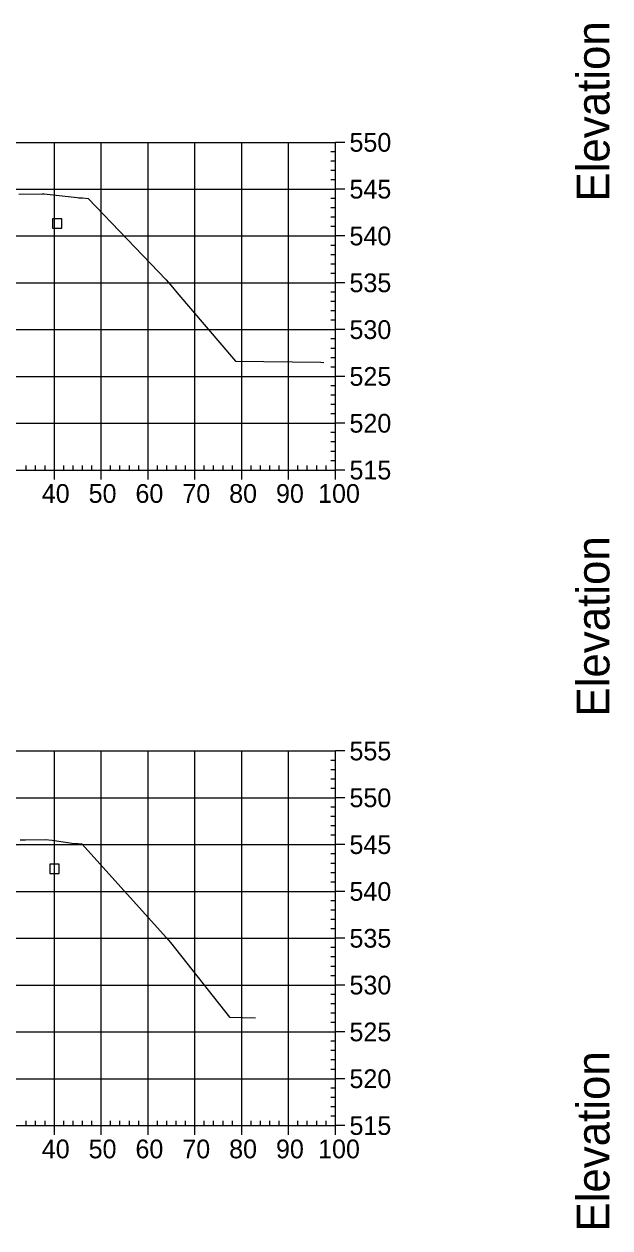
# Model space of a CAD drawing. Extents: x 704834 to 709892, y 372981 to 377533.
# Drawn here: x 707063.4 to 707188.5, y 376159 to 376416.1 of the extents above; entities that cross this region are included whole.
import ezdxf

# ---------------------------------------------------------------- set-up
doc = ezdxf.new("R2010")
doc.units = 0
for name, color, linetype in [('4', 7, 'Continuous'), ('57', 7, 'Continuous'), ('60', 7, 'Continuous'), ('Existing', 7, 'Continuous')]:
    doc.layers.add(name, color=color, linetype=linetype)

msp = doc.modelspace()

# ---------------------------------------------------------------- linework, layer by layer
at = {"layer": '4'}
for points in [[(707069.47, 376372.51), (707071.47, 376372.51), (707071.47, 376374.51), (707069.47, 376374.51)], [(707068.96, 376234.67), (707070.96, 376234.67), (707070.96, 376236.67), (707068.96, 376236.67)]]:
    msp.add_lwpolyline(points, close=True, dxfattribs=at)
at = {"layer": '57'}
for p, q in [((706929.91, 376390.82), (707129.91, 376390.82)), ((707069.91, 376320.82), (707069.91, 376390.82)), ((707079.91, 376320.82), (707079.91, 376390.82)), ((707089.91, 376320.82), (707089.91, 376390.82)), ((707099.91, 376320.82), (707099.91, 376390.82)), ((707109.91, 376320.82), (707109.91, 376390.82)), ((707119.91, 376320.82), (707119.91, 376390.82)), ((707129.91, 376320.82), (707129.91, 376390.82)), ((707129.91, 376320.82), (707129.91, 376390.82)), ((707131.91, 376390.82), (707129.91, 376390.82)), ((707129.91, 376388.82), (707128.91, 376388.82)), ((707129.91, 376386.82), (707128.91, 376386.82)), ((707129.91, 376384.82), (707128.91, 376384.82)), ((707129.91, 376382.82), (707128.91, 376382.82)), ((706929.91, 376380.82), (707129.91, 376380.82)), ((707131.91, 376380.82), (707129.91, 376380.82)), ((707129.91, 376378.82), (707128.91, 376378.82)), ((707129.91, 376376.82), (707128.91, 376376.82)), ((707129.91, 376374.82), (707128.91, 376374.82)), ((707129.91, 376372.82), (707128.91, 376372.82)), ((706929.91, 376370.82), (707129.91, 376370.82)), ((707129.91, 376368.82), (707128.91, 376368.82)), ((707131.91, 376370.82), (707129.91, 376370.82)), ((707129.91, 376366.82), (707128.91, 376366.82)), ((707129.91, 376364.82), (707128.91, 376364.82)), ((707129.91, 376362.82), (707128.91, 376362.82)), ((706929.91, 376360.82), (707129.91, 376360.82)), ((707129.91, 376358.82), (707128.91, 376358.82)), ((707131.91, 376360.82), (707129.91, 376360.82)), ((707129.91, 376356.82), (707128.91, 376356.82)), ((707129.91, 376354.82), (707128.91, 376354.82)), ((706929.91, 376350.82), (707129.91, 376350.82)), ((707129.91, 376352.82), (707128.91, 376352.82)), ((707131.91, 376350.82), (707129.91, 376350.82)), ((707129.91, 376348.82), (707128.91, 376348.82)), ((707129.91, 376346.82), (707128.91, 376346.82)), ((707129.91, 376344.82), (707128.91, 376344.82)), ((706929.91, 376340.82), (707129.91, 376340.82)), ((707129.91, 376342.82), (707128.91, 376342.82)), ((707131.91, 376340.82), (707129.91, 376340.82)), ((707129.91, 376338.82), (707128.91, 376338.82)), ((707129.91, 376336.82), (707128.91, 376336.82)), ((707129.91, 376334.82), (707128.91, 376334.82)), ((707129.91, 376332.82), (707128.91, 376332.82)), ((706929.91, 376330.82), (707129.91, 376330.82)), ((707131.91, 376330.82), (707129.91, 376330.82)), ((707129.91, 376328.82), (707128.91, 376328.82)), ((707129.91, 376326.82), (707128.91, 376326.82)), ((707129.91, 376324.82), (707128.91, 376324.82)), ((707129.91, 376322.82), (707128.91, 376322.82)), ((706929.91, 376320.82), (707129.91, 376320.82)), ((706929.91, 376320.82), (707129.91, 376320.82)), ((707063.91, 376320.82), (707063.91, 376321.82)), ((707065.91, 376320.82), (707065.91, 376321.82)), ((707067.91, 376320.82), (707067.91, 376321.82)), ((707069.91, 376318.82), (707069.91, 376320.82)), ((707071.91, 376320.82), (707071.91, 376321.82)), ((707073.91, 376320.82), (707073.91, 376321.82)), ((707075.91, 376320.82), (707075.91, 376321.82)), ((707077.91, 376320.82), (707077.91, 376321.82)), ((707079.91, 376318.82), (707079.91, 376320.82)), ((707081.91, 376320.82), (707081.91, 376321.82)), ((707083.91, 376320.82), (707083.91, 376321.82)), ((707085.91, 376320.82), (707085.91, 376321.82)), ((707087.91, 376320.82), (707087.91, 376321.82)), ((707089.91, 376318.82), (707089.91, 376320.82)), ((707091.91, 376320.82), (707091.91, 376321.82)), ((707093.91, 376320.82), (707093.91, 376321.82)), ((707095.91, 376320.82), (707095.91, 376321.82)), ((707097.91, 376320.82), (707097.91, 376321.82)), ((707099.91, 376318.82), (707099.91, 376320.82)), ((707101.91, 376320.82), (707101.91, 376321.82)), ((707103.91, 376320.82), (707103.91, 376321.82)), ((707105.91, 376320.82), (707105.91, 376321.82)), ((707107.91, 376320.82), (707107.91, 376321.82)), ((707109.91, 376318.82), (707109.91, 376320.82)), ((707111.91, 376320.82), (707111.91, 376321.82)), ((707113.91, 376320.82), (707113.91, 376321.82)), ((707115.91, 376320.82), (707115.91, 376321.82)), ((707117.91, 376320.82), (707117.91, 376321.82)), ((707119.91, 376318.82), (707119.91, 376320.82)), ((707121.91, 376320.82), (707121.91, 376321.82)), ((707123.91, 376320.82), (707123.91, 376321.82)), ((707125.91, 376320.82), (707125.91, 376321.82)), ((707127.91, 376320.82), (707127.91, 376321.82)), ((707129.91, 376318.82), (707129.91, 376320.82)), ((707131.91, 376320.82), (707129.91, 376320.82)), ((706929.91, 376260.82), (707129.91, 376260.82)), ((707069.91, 376180.82), (707069.91, 376260.82)), ((707079.91, 376180.82), (707079.91, 376260.82)), ((707089.91, 376180.82), (707089.91, 376260.82)), ((707099.91, 376180.82), (707099.91, 376260.82)), ((707109.91, 376180.82), (707109.91, 376260.82)), ((707119.91, 376180.82), (707119.91, 376260.82)), ((707129.91, 376180.82), (707129.91, 376260.82)), ((707129.91, 376180.82), (707129.91, 376260.82)), ((707131.91, 376260.82), (707129.91, 376260.82)), ((707129.91, 376258.82), (707128.91, 376258.82)), ((707129.91, 376256.82), (707128.91, 376256.82)), ((707129.91, 376254.82), (707128.91, 376254.82)), ((706929.91, 376250.82), (707129.91, 376250.82)), ((707129.91, 376252.82), (707128.91, 376252.82)), ((707131.91, 376250.82), (707129.91, 376250.82)), ((707129.91, 376248.82), (707128.91, 376248.82)), ((707129.91, 376246.82), (707128.91, 376246.82)), ((707129.91, 376244.82), (707128.91, 376244.82)), ((707129.91, 376242.82), (707128.91, 376242.82)), ((706929.91, 376240.82), (707129.91, 376240.82)), ((707131.91, 376240.82), (707129.91, 376240.82)), ((707129.91, 376238.82), (707128.91, 376238.82)), ((707129.91, 376236.82), (707128.91, 376236.82)), ((707129.91, 376234.82), (707128.91, 376234.82)), ((707129.91, 376232.82), (707128.91, 376232.82)), ((706929.91, 376230.82), (707129.91, 376230.82)), ((707131.91, 376230.82), (707129.91, 376230.82)), ((707129.91, 376228.82), (707128.91, 376228.82)), ((707129.91, 376226.82), (707128.91, 376226.82)), ((707129.91, 376224.82), (707128.91, 376224.82)), ((707129.91, 376222.82), (707128.91, 376222.82)), ((706929.91, 376220.82), (707129.91, 376220.82)), ((707131.91, 376220.82), (707129.91, 376220.82)), ((707129.91, 376218.82), (707128.91, 376218.82)), ((707129.91, 376216.82), (707128.91, 376216.82)), ((707129.91, 376214.82), (707128.91, 376214.82)), ((707129.91, 376212.82), (707128.91, 376212.82)), ((706929.91, 376210.82), (707129.91, 376210.82)), ((707131.91, 376210.82), (707129.91, 376210.82)), ((707129.91, 376208.82), (707128.91, 376208.82)), ((707129.91, 376206.82), (707128.91, 376206.82)), ((707129.91, 376204.82), (707128.91, 376204.82)), ((707129.91, 376202.82), (707128.91, 376202.82)), ((706929.91, 376200.82), (707129.91, 376200.82)), ((707131.91, 376200.82), (707129.91, 376200.82)), ((707129.91, 376198.82), (707128.91, 376198.82)), ((707129.91, 376196.82), (707128.91, 376196.82)), ((707129.91, 376194.82), (707128.91, 376194.82)), ((707129.91, 376192.82), (707128.91, 376192.82)), ((706929.91, 376190.82), (707129.91, 376190.82)), ((707129.91, 376188.82), (707128.91, 376188.82)), ((707131.91, 376190.82), (707129.91, 376190.82)), ((707129.91, 376186.82), (707128.91, 376186.82)), ((707129.91, 376184.82), (707128.91, 376184.82)), ((707063.91, 376180.82), (707063.91, 376181.82)), ((707065.91, 376180.82), (707065.91, 376181.82)), ((707067.91, 376180.82), (707067.91, 376181.82)), ((707071.91, 376180.82), (707071.91, 376181.82)), ((707073.91, 376180.82), (707073.91, 376181.82)), ((707075.91, 376180.82), (707075.91, 376181.82)), ((707077.91, 376180.82), (707077.91, 376181.82)), ((707081.91, 376180.82), (707081.91, 376181.82)), ((707083.91, 376180.82), (707083.91, 376181.82)), ((707085.91, 376180.82), (707085.91, 376181.82)), ((707087.91, 376180.82), (707087.91, 376181.82)), ((707091.91, 376180.82), (707091.91, 376181.82)), ((707093.91, 376180.82), (707093.91, 376181.82)), ((707095.91, 376180.82), (707095.91, 376181.82)), ((707097.91, 376180.82), (707097.91, 376181.82)), ((707101.91, 376180.82), (707101.91, 376181.82)), ((707103.91, 376180.82), (707103.91, 376181.82)), ((707105.91, 376180.82), (707105.91, 376181.82)), ((707107.91, 376180.82), (707107.91, 376181.82)), ((707111.91, 376180.82), (707111.91, 376181.82)), ((707113.91, 376180.82), (707113.91, 376181.82)), ((707115.91, 376180.82), (707115.91, 376181.82)), ((707117.91, 376180.82), (707117.91, 376181.82)), ((707121.91, 376180.82), (707121.91, 376181.82)), ((707123.91, 376180.82), (707123.91, 376181.82)), ((707125.91, 376180.82), (707125.91, 376181.82)), ((707127.91, 376180.82), (707127.91, 376181.82)), ((707129.91, 376182.82), (707128.91, 376182.82)), ((706929.91, 376180.82), (707129.91, 376180.82)), ((706929.91, 376180.82), (707129.91, 376180.82)), ((707069.91, 376178.82), (707069.91, 376180.82)), ((707079.91, 376178.82), (707079.91, 376180.82)), ((707089.91, 376178.82), (707089.91, 376180.82)), ((707099.91, 376178.82), (707099.91, 376180.82)), ((707109.91, 376178.82), (707109.91, 376180.82)), ((707119.91, 376178.82), (707119.91, 376180.82)), ((707129.91, 376178.82), (707129.91, 376180.82)), ((707131.91, 376180.82), (707129.91, 376180.82))]:
    msp.add_line(p, q, dxfattribs=at)
at = {"layer": 'Existing'}
for points in [[(707062.31, 376379.75), (707067.3, 376379.83), (707067.7, 376379.83), (707074.78, 376379.01), (707075.13, 376378.96), (707075.51, 376378.95), (707075.9, 376379), (707077.14, 376378.84), (707093.75, 376361.43), (707095.15, 376359.91), (707096.07, 376358.77), (707108.6, 376344.11), (707126.77, 376343.84), (707127.44, 376343.82)], [(707062.57, 376241.85), (707063.73, 376241.87), (707067.95, 376241.92), (707069.46, 376241.74), (707074.12, 376241.07), (707074.74, 376241.04), (707075.01, 376241.05), (707075.77, 376240.96), (707093.85, 376220.92), (707094.7, 376219.92), (707107.28, 376203.97), (707112.88, 376203.79)]]:
    msp.add_lwpolyline(points, dxfattribs=at)

# ---------------------------------------------------------------- texts
at = {"layer": '57'}
for s, p in [('550', (707132.91, 376388.82)), ('545', (707132.91, 376378.82)), ('540', (707132.91, 376368.82)), ('535', (707132.91, 376358.82)), ('530', (707132.91, 376348.82)), ('525', (707132.91, 376338.82)), ('520', (707132.91, 376328.82)), ('515', (707132.91, 376318.82)), ('40', (707067.22, 376313.82)), ('50', (707077.22, 376313.82)), ('60', (707087.22, 376313.82)), ('70', (707097.22, 376313.82)), ('80', (707107.22, 376313.82)), ('90', (707117.22, 376313.82)), ('100', (707126.21, 376313.82)), ('555', (707132.91, 376258.82)), ('550', (707132.91, 376248.82)), ('545', (707132.91, 376238.82)), ('540', (707132.91, 376228.82)), ('535', (707132.91, 376218.82)), ('530', (707132.91, 376208.82)), ('525', (707132.91, 376198.82)), ('520', (707132.91, 376188.82)), ('515', (707132.91, 376178.82)), ('40', (707067.22, 376173.82)), ('50', (707077.22, 376173.82)), ('60', (707087.22, 376173.82)), ('70', (707097.22, 376173.82)), ('80', (707107.22, 376173.82)), ('90', (707117.22, 376173.82)), ('100', (707126.21, 376173.82))]:
    msp.add_text(s, height=4, dxfattribs=at).set_placement(p)
at = {"layer": '60'}
for p in [(707188.41, 376378.18), (707188.41, 376268.18), (707188.41, 376158.18)]:
    msp.add_text('Elevation', height=7, rotation=90, dxfattribs=at).set_placement(p)

doc.saveas('drawing.dxf')
